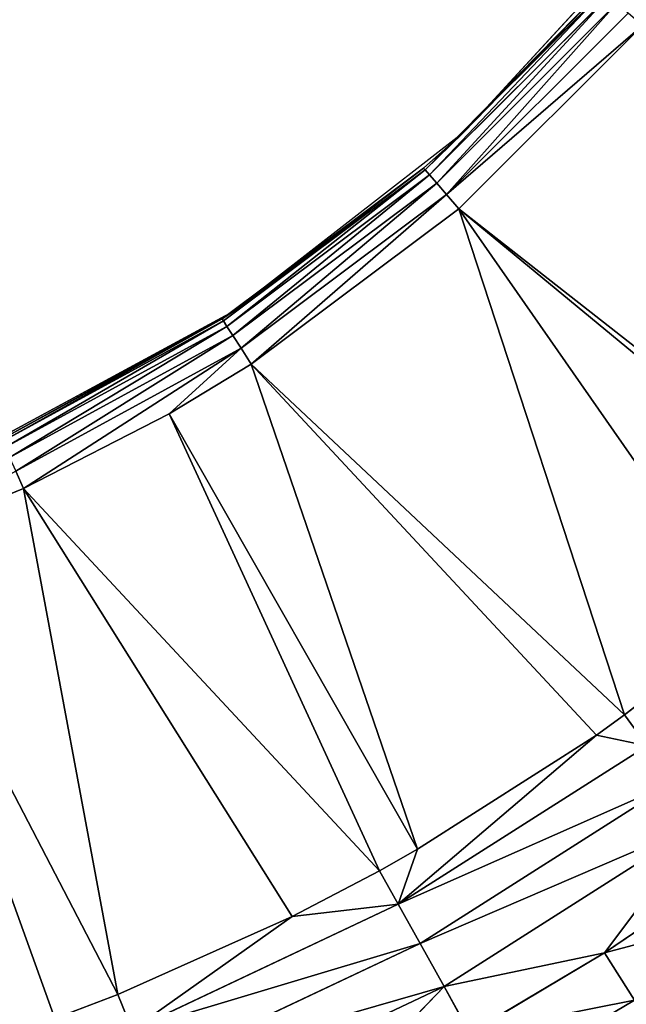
# Model space of a CAD drawing. Extents: x 0 to 605, y 0 to 400.
# Tile 297 of 656: x 309 to 315, y 185 to 194. Entities that reach past the tile are written whole.
import ezdxf

# ---------------------------------------------------------------- set-up
doc = ezdxf.new("R2010")
doc.units = 0
doc.header["$LTSCALE"] = 25.4
doc.layers.get('0').update_dxf_attribs({"linetype": 'CONTINUOUS'})

# ---------------------------------------------------------------- blocks, each defined once
blk = doc.blocks.new('ATLANTA610_-_S_STL')
at = {"color": 0}
for p, q in [((315.0883, 24.9265, 214.669), (314.8161, 24.7257, 214.2422)), ((315.0883, 24.9265, 214.669), (314.8161, 24.7257, 214.2422)), ((312.3301, 24.74, 215.6149), (313.3601, 24.4781, 214.5468)), ((312.3301, 24.74, 215.6149), (313.3601, 24.4781, 214.5468)), ((313.5934, 24.7327, 214.9679), (313.3601, 24.4781, 214.5468)), ((313.5934, 24.7327, 214.9679), (313.3601, 24.4781, 214.5468)), ((314.8161, 24.7257, 214.2422), (313.3601, 24.4781, 214.5468)), ((314.8161, 24.7257, 214.2422), (313.3601, 24.4781, 214.5468)), ((313.5934, 24.7327, 214.9679), (314.8161, 24.7257, 214.2422)), ((313.5934, 24.7327, 214.9679), (314.8161, 24.7257, 214.2422)), ((314.8161, 24.7257, 214.2422), (315.7075, 24.4646, 213.0529)), ((314.8161, 24.7257, 214.2422), (315.9912, 24.7192, 213.4418)), ((314.8161, 24.7257, 214.2422), (315.7075, 24.4646, 213.0529)), ((314.8161, 24.7257, 214.2422), (315.9912, 24.7192, 213.4418)), ((313.3601, 24.4781, 214.5468), (310.8495, 24.4926, 215.735)), ((313.3601, 24.4781, 214.5468), (310.8495, 24.4926, 215.735)), ((313.3601, 24.4781, 214.5468), (313.1425, 24.1745, 214.1548)), ((313.3601, 24.4781, 214.5468), (313.1425, 24.1745, 214.1548)), ((315.7075, 24.4646, 213.0529), (313.3601, 24.4781, 214.5468)), ((315.7075, 24.4646, 213.0529), (313.3601, 24.4781, 214.5468)), ((310.6826, 24.1891, 215.3189), (313.1425, 24.1745, 214.1548)), ((310.6826, 24.1891, 215.3189), (313.1425, 24.1745, 214.1548)), ((313.1425, 24.1745, 214.1548), (312.9442, 23.8287, 213.798)), ((313.1425, 24.1745, 214.1548), (312.9442, 23.8287, 213.798)), ((313.1425, 24.1745, 214.1548), (315.443, 24.161, 212.6909)), ((313.1425, 24.1745, 214.1548), (315.443, 24.161, 212.6909)), ((310.4004, 23.4814, 214.6185), (310.5302, 23.8432, 214.9402)), ((310.4004, 23.4814, 214.6185), (310.5302, 23.8432, 214.9402)), ((311.9828, 23.4718, 213.9107), (310.5302, 23.8432, 214.9402)), ((310.5302, 23.8432, 214.9402), (312.9442, 23.8287, 213.798)), ((311.9828, 23.4718, 213.9107), (310.5302, 23.8432, 214.9402)), ((310.5302, 23.8432, 214.9402), (312.9442, 23.8287, 213.798)), ((311.9828, 23.4718, 213.9107), (312.9442, 23.8287, 213.798)), ((311.9828, 23.4718, 213.9107), (312.9442, 23.8287, 213.798)), ((312.7753, 23.4668, 213.4951), (312.9442, 23.8287, 213.798)), ((312.7753, 23.4668, 213.4951), (312.9442, 23.8287, 213.798)), ((312.9442, 23.8287, 213.798), (313.1203, 23.4647, 213.3004)), ((312.9442, 23.8287, 213.798), (313.1203, 23.4647, 213.3004)), ((312.9442, 23.8287, 213.798), (314.742, 23.4548, 212.2643)), ((312.9442, 23.8287, 213.798), (314.742, 23.4548, 212.2643)), ((312.9442, 23.8287, 213.798), (315.2019, 23.8152, 212.3615)), ((312.9442, 23.8287, 213.798), (315.2019, 23.8152, 212.3615)), ((315.2019, 23.8152, 212.3615), (314.742, 23.4548, 212.2643)), ((315.2019, 23.8152, 212.3615), (314.742, 23.4548, 212.2643)), ((315.2019, 23.8152, 212.3615), (314.9969, 23.4533, 212.0817)), ((315.2019, 23.8152, 212.3615), (314.9969, 23.4533, 212.0817)), ((309.8293, 23.4846, 214.8366), (308.2828, 18.2168, 210.5411)), ((309.8293, 23.4846, 214.8366), (308.2828, 18.2168, 210.5411)), ((308.2828, 18.2168, 210.5411), (310.4004, 23.4814, 214.6185)), ((308.2828, 18.2168, 210.5411), (310.4004, 23.4814, 214.6185)), ((310.4004, 23.4814, 214.6185), (309.5471, 18.2168, 210.0258)), ((310.4004, 23.4814, 214.6185), (309.5471, 18.2168, 210.0258)), ((311.9828, 23.4718, 213.9107), (309.5471, 18.2168, 210.0258)), ((311.9828, 23.4718, 213.9107), (309.5471, 18.2168, 210.0258)), ((309.5471, 18.2168, 210.0258), (312.7753, 23.4668, 213.4951)), ((309.5471, 18.2168, 210.0258), (312.7753, 23.4668, 213.4951)), ((309.8293, 23.4846, 214.8366), (310.4004, 23.4814, 214.6185)), ((309.8293, 23.4846, 214.8366), (310.4004, 23.4814, 214.6185)), ((310.4004, 23.4814, 214.6185), (311.9828, 23.4718, 213.9107)), ((310.4004, 23.4814, 214.6185), (311.9828, 23.4718, 213.9107)), ((312.7753, 23.4668, 213.4951), (310.8669, 18.2168, 209.3498)), ((312.7753, 23.4668, 213.4951), (310.8669, 18.2168, 209.3498)), ((313.1203, 23.4647, 213.3004), (310.8669, 18.2168, 209.3498)), ((313.1203, 23.4647, 213.3004), (310.8669, 18.2168, 209.3498)), ((313.1203, 23.4647, 213.3004), (311.6119, 18.2168, 208.8984)), ((313.1203, 23.4647, 213.3004), (311.6119, 18.2168, 208.8984)), ((314.742, 23.4548, 212.2643), (311.6119, 18.2168, 208.8984)), ((314.742, 23.4548, 212.2643), (311.6119, 18.2168, 208.8984)), ((311.6119, 18.2168, 208.8984), (314.9969, 23.4533, 212.0817)), ((311.6119, 18.2168, 208.8984), (314.9969, 23.4533, 212.0817)), ((311.9828, 23.4718, 213.9107), (312.7753, 23.4668, 213.4951)), ((311.9828, 23.4718, 213.9107), (312.7753, 23.4668, 213.4951)), ((312.7753, 23.4668, 213.4951), (313.1203, 23.4647, 213.3004)), ((312.7753, 23.4668, 213.4951), (313.1203, 23.4647, 213.3004)), ((313.1203, 23.4647, 213.3004), (314.742, 23.4548, 212.2643)), ((313.1203, 23.4647, 213.3004), (314.742, 23.4548, 212.2643)), ((314.9969, 23.4533, 212.0817), (313.4952, 18.2168, 207.4885)), ((314.9969, 23.4533, 212.0817), (313.4952, 18.2168, 207.4885)), ((316.0971, 23.4472, 211.2247), (313.4952, 18.2168, 207.4885)), ((316.0971, 23.4472, 211.2247), (313.4952, 18.2168, 207.4885)), ((313.4952, 18.2168, 207.4885), (317.024, 23.4425, 210.4054)), ((313.4952, 18.2168, 207.4885), (317.024, 23.4425, 210.4054)), ((313.4952, 18.2168, 207.4885), (317.1105, 23.4421, 210.3238)), ((313.4952, 18.2168, 207.4885), (317.1105, 23.4421, 210.3238)), ((314.742, 23.4548, 212.2643), (314.9969, 23.4533, 212.0817)), ((314.742, 23.4548, 212.2643), (314.9969, 23.4533, 212.0817)), ((314.9969, 23.4533, 212.0817), (316.0971, 23.4472, 211.2247)), ((314.9969, 23.4533, 212.0817), (316.0971, 23.4472, 211.2247)), ((308.2828, 18.2168, 210.5411), (309.5471, 18.2168, 210.0258)), ((308.2828, 18.2168, 210.5411), (309.5471, 18.2168, 210.0258)), ((309.5471, 18.2168, 210.0258), (309.476, 17.9884, 209.8702)), ((309.5471, 18.2168, 210.0258), (309.476, 17.9884, 209.8702)), ((311.5194, 17.9884, 208.7545), (309.5471, 18.2168, 210.0258)), ((309.5471, 18.2168, 210.0258), (310.8669, 18.2168, 209.3498)), ((311.5194, 17.9884, 208.7545), (309.5471, 18.2168, 210.0258)), ((309.5471, 18.2168, 210.0258), (310.8669, 18.2168, 209.3498)), ((310.8669, 18.2168, 209.3498), (311.6119, 18.2168, 208.8984)), ((311.5194, 17.9884, 208.7545), (310.8669, 18.2168, 209.3498)), ((311.5194, 17.9884, 208.7545), (310.8669, 18.2168, 209.3498)), ((310.8669, 18.2168, 209.3498), (311.6119, 18.2168, 208.8984)), ((311.6119, 18.2168, 208.8984), (311.5194, 17.9884, 208.7545)), ((311.6119, 18.2168, 208.8984), (311.5194, 17.9884, 208.7545)), ((311.6119, 18.2168, 208.8984), (313.4952, 18.2168, 207.4885)), ((311.6119, 18.2168, 208.8984), (313.4952, 18.2168, 207.4885)), ((313.3832, 17.9884, 207.3593), (313.4952, 18.2168, 207.4885)), ((313.3832, 17.9884, 207.3593), (313.4952, 18.2168, 207.4885)), ((313.4952, 18.2168, 207.4885), (315.1587, 18.2168, 205.825)), ((313.4952, 18.2168, 207.4885), (315.1587, 18.2168, 205.825)), ((311.5194, 17.9884, 208.7545), (309.476, 17.9884, 209.8702)), ((311.5194, 17.9884, 208.7545), (309.476, 17.9884, 209.8702)), ((311.5194, 17.9884, 208.7545), (311.4454, 17.7379, 208.6394)), ((311.5194, 17.9884, 208.7545), (311.4454, 17.7379, 208.6394)), ((313.3832, 17.9884, 207.3593), (311.5194, 17.9884, 208.7545)), ((313.3832, 17.9884, 207.3593), (311.5194, 17.9884, 208.7545)), ((313.2936, 17.7379, 207.2559), (313.3832, 17.9884, 207.3593)), ((313.2936, 17.7379, 207.2559), (313.3832, 17.9884, 207.3593)), ((315.0294, 17.9884, 205.713), (313.3832, 17.9884, 207.3593)), ((315.0294, 17.9884, 205.713), (313.3832, 17.9884, 207.3593)), ((311.4454, 17.7379, 208.6394), (309.4192, 17.7379, 209.7458)), ((311.4454, 17.7379, 208.6394), (309.4192, 17.7379, 209.7458)), ((311.4454, 17.7379, 208.6394), (311.3915, 17.4705, 208.5555)), ((311.4454, 17.7379, 208.6394), (311.3915, 17.4705, 208.5555)), ((313.2936, 17.7379, 207.2559), (311.4454, 17.7379, 208.6394)), ((313.2936, 17.7379, 207.2559), (311.4454, 17.7379, 208.6394)), ((313.2283, 17.4705, 207.1805), (313.2936, 17.7379, 207.2559)), ((313.2283, 17.4705, 207.1805), (313.2936, 17.7379, 207.2559)), ((314.9261, 17.7379, 205.6234), (313.2936, 17.7379, 207.2559)), ((314.9261, 17.7379, 205.6234), (313.2936, 17.7379, 207.2559)), ((311.3915, 17.4705, 208.5555), (309.3777, 17.4705, 209.6551)), ((311.3915, 17.4705, 208.5555), (309.3777, 17.4705, 209.6551)), ((311.3915, 17.4705, 208.5555), (311.3587, 17.1917, 208.5044)), ((311.3915, 17.4705, 208.5555), (311.3587, 17.1917, 208.5044)), ((313.2283, 17.4705, 207.1805), (311.3915, 17.4705, 208.5555)), ((313.2283, 17.4705, 207.1805), (311.3915, 17.4705, 208.5555)), ((313.1886, 17.1917, 207.1346), (313.2283, 17.4705, 207.1805)), ((313.1886, 17.1917, 207.1346), (313.2283, 17.4705, 207.1805)), ((314.8507, 17.4705, 205.5581), (313.2283, 17.4705, 207.1805)), ((314.8507, 17.4705, 205.5581), (313.2283, 17.4705, 207.1805)), ((311.3587, 17.1917, 208.5044), (309.3525, 17.1917, 209.5999)), ((311.3587, 17.1917, 208.5044), (309.3525, 17.1917, 209.5999)), ((311.3587, 17.1917, 208.5044), (311.3477, 16.907, 208.4873)), ((311.3587, 17.1917, 208.5044), (311.3477, 16.907, 208.4873)), ((313.1886, 17.1917, 207.1346), (311.3587, 17.1917, 208.5044)), ((313.1886, 17.1917, 207.1346), (311.3587, 17.1917, 208.5044)), ((313.1886, 17.1917, 207.1346), (313.1752, 16.907, 207.1192)), ((313.1886, 17.1917, 207.1346), (313.1752, 16.907, 207.1192)), ((314.8048, 17.1917, 205.5184), (313.1886, 17.1917, 207.1346)), ((314.7894, 16.907, 205.505), (313.1886, 17.1917, 207.1346)), ((314.8048, 17.1917, 205.5184), (313.1886, 17.1917, 207.1346)), ((314.7894, 16.907, 205.505), (313.1886, 17.1917, 207.1346)), ((313.534, 16.907, 206.7988), (313.1886, 17.1917, 207.1346)), ((313.534, 16.907, 206.7988), (313.1886, 17.1917, 207.1346)), ((311.4486, 0.0661, 208.4219), (309.3441, 16.907, 209.5814)), ((309.3441, 16.907, 209.5814), (311.3477, 16.907, 208.4873)), ((311.4486, 0.0661, 208.4219), (309.3441, 16.907, 209.5814)), ((309.3441, 16.907, 209.5814), (311.3477, 16.907, 208.4873)), ((311.4486, 0.0661, 208.4219), (311.3477, 16.907, 208.4873)), ((311.3477, 16.907, 208.4873), (313.1752, 16.907, 207.1192)), ((311.4486, 0.0661, 208.4219), (311.3477, 16.907, 208.4873)), ((311.3477, 16.907, 208.4873), (313.1752, 16.907, 207.1192)), ((311.4486, 0.0661, 208.4219), (313.1752, 16.907, 207.1192)), ((311.4486, 0.0661, 208.4219), (313.1752, 16.907, 207.1192)), ((313.534, 0.0661, 206.7988), (313.1752, 16.907, 207.1192)), ((313.1752, 16.907, 207.1192), (313.534, 16.907, 206.7988)), ((313.534, 0.0661, 206.7988), (313.1752, 16.907, 207.1192)), ((313.1752, 16.907, 207.1192), (313.534, 16.907, 206.7988)), ((313.534, 0.0661, 206.7988), (314.7894, 16.907, 205.505)), ((313.534, 0.0661, 206.7988), (314.7894, 16.907, 205.505)), ((313.534, 0.0661, 206.7988), (313.534, 16.907, 206.7988)), ((313.534, 16.907, 206.7988), (314.7894, 16.907, 205.505)), ((313.534, 0.0661, 206.7988), (313.534, 16.907, 206.7988)), ((313.534, 16.907, 206.7988), (314.7894, 16.907, 205.505)), ((311.4486, 0.0661, 208.4219), (309.1246, 0.0661, 209.6796)), ((313.534, 0.0661, 206.7988), (311.4486, 0.0661, 208.4219)), ((315.3237, 0.0661, 204.8547), (313.534, 0.0661, 206.7988))]:
    blk.add_line(p, q, dxfattribs=at)
mesh = blk.add_polyface(dxfattribs=at)
corners = [(313.8385, 24.9335, 215.4108), (315.3687, 25.0703, 215.1092), (315.0883, 24.9265, 214.669), (314.0909, 25.0773, 215.8676)]
mesh.append_faces([[corners[k] for k in face] for face in [(0, 1, 2), (1, 0, 3)]], dxfattribs={"vtx0": -1, "color": 0})
mesh = blk.add_polyface(dxfattribs=at)
corners = [(313.5934, 24.7327, 214.9679), (315.0883, 24.9265, 214.669), (314.8161, 24.7257, 214.2422), (313.8385, 24.9335, 215.4108)]
mesh.append_faces([[corners[k] for k in face] for face in [(0, 1, 2), (1, 0, 3)]], dxfattribs={"vtx0": -1, "color": 0})
mesh = blk.add_polyface(dxfattribs=at)
corners = [(314.8161, 24.7257, 214.2422), (316.2894, 24.92, 213.8509), (315.9912, 24.7192, 213.4418), (315.0883, 24.9265, 214.669)]
mesh.append_faces([[corners[k] for k in face] for face in [(0, 1, 2), (1, 0, 3)]], dxfattribs={"vtx0": -1, "color": 0})
mesh = blk.add_polyface(dxfattribs=at)
corners = [(310.8495, 24.4926, 215.735), (312.3301, 24.74, 215.6149), (313.3601, 24.4781, 214.5468)]
mesh.append_faces([[corners[k] for k in face] for face in [(0, 1, 2)]], dxfattribs={"color": 0})
mesh = blk.add_polyface(dxfattribs=at)
corners = [(312.3301, 24.74, 215.6149), (313.5934, 24.7327, 214.9679), (313.3601, 24.4781, 214.5468)]
mesh.append_faces([[corners[k] for k in face] for face in [(0, 1, 2)]], dxfattribs={"color": 0})
mesh = blk.add_polyface(dxfattribs=at)
corners = [(313.5934, 24.7327, 214.9679), (314.8161, 24.7257, 214.2422), (313.3601, 24.4781, 214.5468)]
mesh.append_faces([[corners[k] for k in face] for face in [(0, 1, 2)]], dxfattribs={"color": 0})
mesh = blk.add_polyface(dxfattribs=at)
corners = [(313.3601, 24.4781, 214.5468), (314.8161, 24.7257, 214.2422), (315.7075, 24.4646, 213.0529)]
mesh.append_faces([[corners[k] for k in face] for face in [(0, 1, 2)]], dxfattribs={"color": 0})
mesh = blk.add_polyface(dxfattribs=at)
corners = [(314.8161, 24.7257, 214.2422), (315.9912, 24.7192, 213.4418), (315.7075, 24.4646, 213.0529)]
mesh.append_faces([[corners[k] for k in face] for face in [(0, 1, 2)]], dxfattribs={"color": 0})
mesh = blk.add_polyface(dxfattribs=at)
corners = [(310.6826, 24.1891, 215.3189), (313.3601, 24.4781, 214.5468), (313.1425, 24.1745, 214.1548), (310.8495, 24.4926, 215.735)]
mesh.append_faces([[corners[k] for k in face] for face in [(0, 1, 2), (1, 0, 3)]], dxfattribs={"vtx0": -1, "color": 0})
mesh = blk.add_polyface(dxfattribs=at)
corners = [(313.1425, 24.1745, 214.1548), (315.7075, 24.4646, 213.0529), (315.443, 24.161, 212.6909), (313.3601, 24.4781, 214.5468)]
mesh.append_faces([[corners[k] for k in face] for face in [(0, 1, 2), (1, 0, 3)]], dxfattribs={"vtx0": -1, "color": 0})
mesh = blk.add_polyface(dxfattribs=at)
corners = [(310.5302, 23.8432, 214.9402), (313.1425, 24.1745, 214.1548), (312.9442, 23.8287, 213.798), (310.6826, 24.1891, 215.3189)]
mesh.append_faces([[corners[k] for k in face] for face in [(0, 1, 2), (1, 0, 3)]], dxfattribs={"vtx0": -1, "color": 0})
mesh = blk.add_polyface(dxfattribs=at)
corners = [(312.9442, 23.8287, 213.798), (315.443, 24.161, 212.6909), (315.2019, 23.8152, 212.3615), (313.1425, 24.1745, 214.1548)]
mesh.append_faces([[corners[k] for k in face] for face in [(0, 1, 2), (1, 0, 3)]], dxfattribs={"vtx0": -1, "color": 0})
mesh = blk.add_polyface(dxfattribs=at)
corners = [(310.5302, 23.8432, 214.9402), (310.4004, 23.4814, 214.6185), (309.8293, 23.4846, 214.8366)]
mesh.append_faces([[corners[k] for k in face] for face in [(0, 1, 2)]], dxfattribs={"color": 0})
mesh = blk.add_polyface(dxfattribs=at)
corners = [(310.5302, 23.8432, 214.9402), (311.9828, 23.4718, 213.9107), (310.4004, 23.4814, 214.6185)]
mesh.append_faces([[corners[k] for k in face] for face in [(0, 1, 2)]], dxfattribs={"color": 0})
mesh = blk.add_polyface(dxfattribs=at)
corners = [(312.9442, 23.8287, 213.798), (311.9828, 23.4718, 213.9107), (310.5302, 23.8432, 214.9402)]
mesh.append_faces([[corners[k] for k in face] for face in [(0, 1, 2)]], dxfattribs={"color": 0})
mesh = blk.add_polyface(dxfattribs=at)
corners = [(311.9828, 23.4718, 213.9107), (312.9442, 23.8287, 213.798), (312.7753, 23.4668, 213.4951)]
mesh.append_faces([[corners[k] for k in face] for face in [(0, 1, 2)]], dxfattribs={"color": 0})
mesh = blk.add_polyface(dxfattribs=at)
corners = [(312.9442, 23.8287, 213.798), (313.1203, 23.4647, 213.3004), (312.7753, 23.4668, 213.4951)]
mesh.append_faces([[corners[k] for k in face] for face in [(0, 1, 2)]], dxfattribs={"color": 0})
mesh = blk.add_polyface(dxfattribs=at)
corners = [(312.9442, 23.8287, 213.798), (314.742, 23.4548, 212.2643), (313.1203, 23.4647, 213.3004)]
mesh.append_faces([[corners[k] for k in face] for face in [(0, 1, 2)]], dxfattribs={"color": 0})
mesh = blk.add_polyface(dxfattribs=at)
corners = [(312.9442, 23.8287, 213.798), (315.2019, 23.8152, 212.3615), (314.742, 23.4548, 212.2643)]
mesh.append_faces([[corners[k] for k in face] for face in [(0, 1, 2)]], dxfattribs={"color": 0})
mesh = blk.add_polyface(dxfattribs=at)
corners = [(315.2019, 23.8152, 212.3615), (314.9969, 23.4533, 212.0817), (314.742, 23.4548, 212.2643)]
mesh.append_faces([[corners[k] for k in face] for face in [(0, 1, 2)]], dxfattribs={"color": 0})
mesh = blk.add_polyface(dxfattribs=at)
corners = [(315.2019, 23.8152, 212.3615), (316.0971, 23.4472, 211.2247), (314.9969, 23.4533, 212.0817)]
mesh.append_faces([[corners[k] for k in face] for face in [(0, 1, 2)]], dxfattribs={"color": 0})
mesh = blk.add_polyface(dxfattribs=at)
corners = [(309.8293, 23.4846, 214.8366), (308.2828, 18.2168, 210.5411), (309.0111, 23.489, 215.1163)]
mesh.append_faces([[corners[k] for k in face] for face in [(0, 1, 2)]], dxfattribs={"color": 0})
mesh = blk.add_polyface(dxfattribs=at)
corners = [(310.4004, 23.4814, 214.6185), (308.2828, 18.2168, 210.5411), (309.8293, 23.4846, 214.8366)]
mesh.append_faces([[corners[k] for k in face] for face in [(0, 1, 2)]], dxfattribs={"color": 0})
mesh = blk.add_polyface(dxfattribs=at)
corners = [(310.4004, 23.4814, 214.6185), (309.5471, 18.2168, 210.0258), (308.2828, 18.2168, 210.5411)]
mesh.append_faces([[corners[k] for k in face] for face in [(0, 1, 2)]], dxfattribs={"color": 0})
mesh = blk.add_polyface(dxfattribs=at)
corners = [(311.9828, 23.4718, 213.9107), (309.5471, 18.2168, 210.0258), (310.4004, 23.4814, 214.6185)]
mesh.append_faces([[corners[k] for k in face] for face in [(0, 1, 2)]], dxfattribs={"color": 0})
mesh = blk.add_polyface(dxfattribs=at)
corners = [(312.7753, 23.4668, 213.4951), (309.5471, 18.2168, 210.0258), (311.9828, 23.4718, 213.9107)]
mesh.append_faces([[corners[k] for k in face] for face in [(0, 1, 2)]], dxfattribs={"color": 0})
mesh = blk.add_polyface(dxfattribs=at)
corners = [(312.7753, 23.4668, 213.4951), (310.8669, 18.2168, 209.3498), (309.5471, 18.2168, 210.0258)]
mesh.append_faces([[corners[k] for k in face] for face in [(0, 1, 2)]], dxfattribs={"color": 0})
mesh = blk.add_polyface(dxfattribs=at)
corners = [(313.1203, 23.4647, 213.3004), (310.8669, 18.2168, 209.3498), (312.7753, 23.4668, 213.4951)]
mesh.append_faces([[corners[k] for k in face] for face in [(0, 1, 2)]], dxfattribs={"color": 0})
mesh = blk.add_polyface(dxfattribs=at)
corners = [(313.1203, 23.4647, 213.3004), (311.6119, 18.2168, 208.8984), (310.8669, 18.2168, 209.3498)]
mesh.append_faces([[corners[k] for k in face] for face in [(0, 1, 2)]], dxfattribs={"color": 0})
mesh = blk.add_polyface(dxfattribs=at)
corners = [(313.1203, 23.4647, 213.3004), (314.742, 23.4548, 212.2643), (311.6119, 18.2168, 208.8984)]
mesh.append_faces([[corners[k] for k in face] for face in [(0, 1, 2)]], dxfattribs={"color": 0})
mesh = blk.add_polyface(dxfattribs=at)
corners = [(314.742, 23.4548, 212.2643), (314.9969, 23.4533, 212.0817), (311.6119, 18.2168, 208.8984)]
mesh.append_faces([[corners[k] for k in face] for face in [(0, 1, 2)]], dxfattribs={"color": 0})
mesh = blk.add_polyface(dxfattribs=at)
corners = [(314.9969, 23.4533, 212.0817), (313.4952, 18.2168, 207.4885), (311.6119, 18.2168, 208.8984)]
mesh.append_faces([[corners[k] for k in face] for face in [(0, 1, 2)]], dxfattribs={"color": 0})
mesh = blk.add_polyface(dxfattribs=at)
corners = [(314.9969, 23.4533, 212.0817), (316.0971, 23.4472, 211.2247), (313.4952, 18.2168, 207.4885)]
mesh.append_faces([[corners[k] for k in face] for face in [(0, 1, 2)]], dxfattribs={"color": 0})
mesh = blk.add_polyface(dxfattribs=at)
corners = [(316.0971, 23.4472, 211.2247), (317.024, 23.4425, 210.4054), (313.4952, 18.2168, 207.4885)]
mesh.append_faces([[corners[k] for k in face] for face in [(0, 1, 2)]], dxfattribs={"color": 0})
mesh = blk.add_polyface(dxfattribs=at)
corners = [(317.024, 23.4425, 210.4054), (317.1105, 23.4421, 210.3238), (313.4952, 18.2168, 207.4885)]
mesh.append_faces([[corners[k] for k in face] for face in [(0, 1, 2)]], dxfattribs={"color": 0})
mesh = blk.add_polyface(dxfattribs=at)
corners = [(317.1105, 23.4421, 210.3238), (315.1587, 18.2168, 205.825), (313.4952, 18.2168, 207.4885)]
mesh.append_faces([[corners[k] for k in face] for face in [(0, 1, 2)]], dxfattribs={"color": 0})
mesh = blk.add_polyface(dxfattribs=at)
corners = [(309.5471, 18.2168, 210.0258), (309.476, 17.9884, 209.8702), (308.2828, 18.2168, 210.5411)]
mesh.append_faces([[corners[k] for k in face] for face in [(0, 1, 2)]], dxfattribs={"color": 0})
mesh = blk.add_polyface(dxfattribs=at)
corners = [(311.5194, 17.9884, 208.7545), (309.476, 17.9884, 209.8702), (309.5471, 18.2168, 210.0258)]
mesh.append_faces([[corners[k] for k in face] for face in [(0, 1, 2)]], dxfattribs={"color": 0})
mesh = blk.add_polyface(dxfattribs=at)
corners = [(309.5471, 18.2168, 210.0258), (310.8669, 18.2168, 209.3498), (311.5194, 17.9884, 208.7545)]
mesh.append_faces([[corners[k] for k in face] for face in [(0, 1, 2)]], dxfattribs={"color": 0})
mesh = blk.add_polyface(dxfattribs=at)
corners = [(311.6119, 18.2168, 208.8984), (311.5194, 17.9884, 208.7545), (310.8669, 18.2168, 209.3498)]
mesh.append_faces([[corners[k] for k in face] for face in [(0, 1, 2)]], dxfattribs={"color": 0})
mesh = blk.add_polyface(dxfattribs=at)
corners = [(311.6119, 18.2168, 208.8984), (313.3832, 17.9884, 207.3593), (311.5194, 17.9884, 208.7545), (313.4952, 18.2168, 207.4885)]
mesh.append_faces([[corners[k] for k in face] for face in [(0, 1, 2), (1, 0, 3)]], dxfattribs={"vtx0": -1, "color": 0})
mesh = blk.add_polyface(dxfattribs=at)
corners = [(313.3832, 17.9884, 207.3593), (315.1587, 18.2168, 205.825), (315.0294, 17.9884, 205.713), (313.4952, 18.2168, 207.4885)]
mesh.append_faces([[corners[k] for k in face] for face in [(0, 1, 2), (1, 0, 3)]], dxfattribs={"vtx0": -1, "color": 0})
mesh = blk.add_polyface(dxfattribs=at)
corners = [(309.476, 17.9884, 209.8702), (311.4454, 17.7379, 208.6394), (309.4192, 17.7379, 209.7458), (311.5194, 17.9884, 208.7545)]
mesh.append_faces([[corners[k] for k in face] for face in [(0, 1, 2), (1, 0, 3)]], dxfattribs={"vtx0": -1, "color": 0})
mesh = blk.add_polyface(dxfattribs=at)
corners = [(311.5194, 17.9884, 208.7545), (313.2936, 17.7379, 207.2559), (311.4454, 17.7379, 208.6394), (313.3832, 17.9884, 207.3593)]
mesh.append_faces([[corners[k] for k in face] for face in [(0, 1, 2), (1, 0, 3)]], dxfattribs={"vtx0": -1, "color": 0})
mesh = blk.add_polyface(dxfattribs=at)
corners = [(313.3832, 17.9884, 207.3593), (314.9261, 17.7379, 205.6234), (313.2936, 17.7379, 207.2559), (315.0294, 17.9884, 205.713)]
mesh.append_faces([[corners[k] for k in face] for face in [(0, 1, 2), (1, 0, 3)]], dxfattribs={"vtx0": -1, "color": 0})
mesh = blk.add_polyface(dxfattribs=at)
corners = [(309.4192, 17.7379, 209.7458), (311.3915, 17.4705, 208.5555), (309.3777, 17.4705, 209.6551), (311.4454, 17.7379, 208.6394)]
mesh.append_faces([[corners[k] for k in face] for face in [(0, 1, 2), (1, 0, 3)]], dxfattribs={"vtx0": -1, "color": 0})
mesh = blk.add_polyface(dxfattribs=at)
corners = [(311.4454, 17.7379, 208.6394), (313.2283, 17.4705, 207.1805), (311.3915, 17.4705, 208.5555), (313.2936, 17.7379, 207.2559)]
mesh.append_faces([[corners[k] for k in face] for face in [(0, 1, 2), (1, 0, 3)]], dxfattribs={"vtx0": -1, "color": 0})
mesh = blk.add_polyface(dxfattribs=at)
corners = [(313.2936, 17.7379, 207.2559), (314.8507, 17.4705, 205.5581), (313.2283, 17.4705, 207.1805), (314.9261, 17.7379, 205.6234)]
mesh.append_faces([[corners[k] for k in face] for face in [(0, 1, 2), (1, 0, 3)]], dxfattribs={"vtx0": -1, "color": 0})
mesh = blk.add_polyface(dxfattribs=at)
corners = [(309.3777, 17.4705, 209.6551), (311.3587, 17.1917, 208.5044), (309.3525, 17.1917, 209.5999), (311.3915, 17.4705, 208.5555)]
mesh.append_faces([[corners[k] for k in face] for face in [(0, 1, 2), (1, 0, 3)]], dxfattribs={"vtx0": -1, "color": 0})
mesh = blk.add_polyface(dxfattribs=at)
corners = [(311.3915, 17.4705, 208.5555), (313.1886, 17.1917, 207.1346), (311.3587, 17.1917, 208.5044), (313.2283, 17.4705, 207.1805)]
mesh.append_faces([[corners[k] for k in face] for face in [(0, 1, 2), (1, 0, 3)]], dxfattribs={"vtx0": -1, "color": 0})
mesh = blk.add_polyface(dxfattribs=at)
corners = [(313.2283, 17.4705, 207.1805), (314.8048, 17.1917, 205.5184), (313.1886, 17.1917, 207.1346), (314.8507, 17.4705, 205.5581)]
mesh.append_faces([[corners[k] for k in face] for face in [(0, 1, 2), (1, 0, 3)]], dxfattribs={"vtx0": -1, "color": 0})
mesh = blk.add_polyface(dxfattribs=at)
corners = [(309.3525, 17.1917, 209.5999), (311.3477, 16.907, 208.4873), (309.3441, 16.907, 209.5814), (311.3587, 17.1917, 208.5044)]
mesh.append_faces([[corners[k] for k in face] for face in [(0, 1, 2), (1, 0, 3)]], dxfattribs={"vtx0": -1, "color": 0})
mesh = blk.add_polyface(dxfattribs=at)
corners = [(311.3587, 17.1917, 208.5044), (313.1752, 16.907, 207.1192), (311.3477, 16.907, 208.4873), (313.1886, 17.1917, 207.1346)]
mesh.append_faces([[corners[k] for k in face] for face in [(0, 1, 2), (1, 0, 3)]], dxfattribs={"vtx0": -1, "color": 0})
mesh = blk.add_polyface(dxfattribs=at)
corners = [(313.534, 16.907, 206.7988), (313.1752, 16.907, 207.1192), (313.1886, 17.1917, 207.1346)]
mesh.append_faces([[corners[k] for k in face] for face in [(0, 1, 2)]], dxfattribs={"color": 0})
mesh = blk.add_polyface(dxfattribs=at)
corners = [(314.8048, 17.1917, 205.5184), (314.7894, 16.907, 205.505), (313.1886, 17.1917, 207.1346)]
mesh.append_faces([[corners[k] for k in face] for face in [(0, 1, 2)]], dxfattribs={"color": 0})
mesh = blk.add_polyface(dxfattribs=at)
corners = [(313.1886, 17.1917, 207.1346), (314.7894, 16.907, 205.505), (313.534, 16.907, 206.7988)]
mesh.append_faces([[corners[k] for k in face] for face in [(0, 1, 2)]], dxfattribs={"color": 0})
mesh = blk.add_polyface(dxfattribs=at)
corners = [(311.4486, 0.0661, 208.4219), (309.1246, 0.0661, 209.6796), (309.3441, 16.907, 209.5814)]
mesh.append_faces([[corners[k] for k in face] for face in [(0, 1, 2)]], dxfattribs={"color": 0})
mesh = blk.add_polyface(dxfattribs=at)
corners = [(311.4486, 0.0661, 208.4219), (309.3441, 16.907, 209.5814), (311.3477, 16.907, 208.4873)]
mesh.append_faces([[corners[k] for k in face] for face in [(0, 1, 2)]], dxfattribs={"color": 0})
mesh = blk.add_polyface(dxfattribs=at)
corners = [(313.1752, 16.907, 207.1192), (311.4486, 0.0661, 208.4219), (311.3477, 16.907, 208.4873)]
mesh.append_faces([[corners[k] for k in face] for face in [(0, 1, 2)]], dxfattribs={"color": 0})
mesh = blk.add_polyface(dxfattribs=at)
corners = [(313.534, 0.0661, 206.7988), (311.4486, 0.0661, 208.4219), (313.1752, 16.907, 207.1192)]
mesh.append_faces([[corners[k] for k in face] for face in [(0, 1, 2)]], dxfattribs={"color": 0})
mesh = blk.add_polyface(dxfattribs=at)
corners = [(313.534, 0.0661, 206.7988), (313.1752, 16.907, 207.1192), (313.534, 16.907, 206.7988)]
mesh.append_faces([[corners[k] for k in face] for face in [(0, 1, 2)]], dxfattribs={"color": 0})
mesh = blk.add_polyface(dxfattribs=at)
corners = [(314.7894, 16.907, 205.505), (315.3237, 0.0661, 204.8547), (313.534, 0.0661, 206.7988)]
mesh.append_faces([[corners[k] for k in face] for face in [(0, 1, 2)]], dxfattribs={"color": 0})
mesh = blk.add_polyface(dxfattribs=at)
corners = [(314.7894, 16.907, 205.505), (313.534, 0.0661, 206.7988), (313.534, 16.907, 206.7988)]
mesh.append_faces([[corners[k] for k in face] for face in [(0, 1, 2)]], dxfattribs={"color": 0})

msp = doc.modelspace()

# ---------------------------------------------------------------- block references
at = {"color": 254, "extrusion": (0, -1, 5.55112e-17)}
msp.add_blockref('ATLANTA610_-_S_STL', (-0.2686, -0.0661, -399.8831), dxfattribs=at)

doc.saveas('drawing.dxf')
